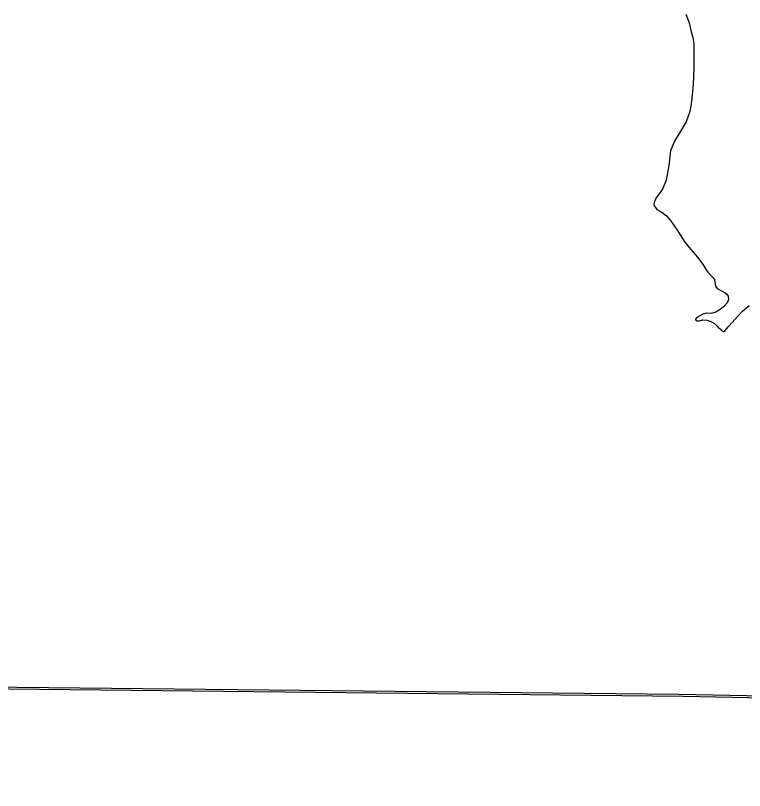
# Model space of a CAD drawing. Extents: x -939622 to -934245, y 1383184 to 1385301.
# Drawn here: x -935512.15 to -935505.71, y 1384262.6 to 1384269.45 of the extents above; entities that cross this region are included whole.
import ezdxf

# ---------------------------------------------------------------- set-up
doc = ezdxf.new("R2010")
doc.units = 0
for name, color, linetype in [('2', 7, 'Continuous'), ('9', 7, 'Continuous'), ('Level 2', 7, 'Continuous')]:
    doc.layers.add(name, color=color, linetype=linetype)

msp = doc.modelspace()

# ---------------------------------------------------------------- linework, layer by layer
at = {"layer": '2'}
for points in [[(-935506.2253, 1384269.4633), (-935506.1982, 1384269.386), (-935506.1836, 1384269.3192), (-935506.1648, 1384269.2587), (-935506.1565, 1384269.2023), (-935506.1544, 1384269.11), (-935506.1565, 1384268.9868), (-935506.1607, 1384268.8407), (-935506.1773, 1384268.6883), (-935506.1899, 1384268.6027), (-935506.2233, 1384268.5129), (-935506.2754, 1384268.4232), (-935506.3255, 1384268.3418), (-935506.3631, 1384268.2562), (-935506.3756, 1384268.1267), (-935506.4006, 1384267.9952), (-935506.432, 1384267.9159), (-935506.4633, 1384267.8741), (-935506.4904, 1384267.8366), (-935506.5071, 1384267.7948), (-935506.5092, 1384267.7739), (-935506.4841, 1384267.7363), (-935506.4382, 1384267.7134), (-935506.3965, 1384267.68), (-935506.3631, 1384267.6382), (-935506.2963, 1384267.5434), (-935506.2358, 1384267.4474), (-935506.1857, 1384267.3848), (-935506.1231, 1384267.3138), (-935506.073, 1384267.247), (-935506.0459, 1384267.2032), (-935506.0292, 1384267.1781), (-935505.9916, 1384267.1364), (-935505.9728, 1384267.1176), (-935505.9687, 1384267.0904), (-935505.9645, 1384267.0591), (-935505.9478, 1384267.0362), (-935505.9165, 1384267.0195), (-935505.8873, 1384267.0048), (-935505.8664, 1384266.9902), (-935505.8518, 1384266.9694), (-935505.8497, 1384266.9401), (-935505.8622, 1384266.9109), (-935505.8935, 1384266.8754), (-935505.9227, 1384266.8525)], [(-935506.2253, 1384269.4633), (-935506.1982, 1384269.386), (-935506.1836, 1384269.3192), (-935506.1648, 1384269.2587), (-935506.1565, 1384269.2023), (-935506.1544, 1384269.11), (-935506.1565, 1384268.9868), (-935506.1607, 1384268.8407), (-935506.1773, 1384268.6883), (-935506.1899, 1384268.6027), (-935506.2233, 1384268.5129), (-935506.2754, 1384268.4232), (-935506.3255, 1384268.3418), (-935506.3631, 1384268.2562), (-935506.3756, 1384268.1267), (-935506.4006, 1384267.9952), (-935506.432, 1384267.9159), (-935506.4633, 1384267.8741), (-935506.4904, 1384267.8366), (-935506.5071, 1384267.7948), (-935506.5092, 1384267.7739), (-935506.4841, 1384267.7363), (-935506.4382, 1384267.7134), (-935506.3965, 1384267.68), (-935506.3631, 1384267.6382), (-935506.2963, 1384267.5434), (-935506.2358, 1384267.4474), (-935506.1857, 1384267.3848), (-935506.1231, 1384267.3138), (-935506.073, 1384267.247), (-935506.0459, 1384267.2032), (-935506.0292, 1384267.1781), (-935505.9916, 1384267.1364), (-935505.9728, 1384267.1176), (-935505.9687, 1384267.0904), (-935505.9645, 1384267.0591), (-935505.9478, 1384267.0362), (-935505.9165, 1384267.0195), (-935505.8873, 1384267.0048), (-935505.8664, 1384266.9902), (-935505.8518, 1384266.9694), (-935505.8497, 1384266.9401), (-935505.8622, 1384266.9109), (-935505.8935, 1384266.8754), (-935505.9227, 1384266.8525)], [(-935505.9227, 1384266.8525), (-935505.9624, 1384266.8274), (-935506, 1384266.8149), (-935506.048, 1384266.8191), (-935506.0772, 1384266.8086), (-935506.1293, 1384266.7794), (-935506.1419, 1384266.7669), (-935506.1419, 1384266.7585), (-935506.1273, 1384266.7523), (-935506.1064, 1384266.7523), (-935506.0751, 1384266.7606), (-935506.0375, 1384266.7564), (-935506.0041, 1384266.746), (-935505.9749, 1384266.7293), (-935505.9499, 1384266.7042), (-935505.9353, 1384266.6875), (-935505.9227, 1384266.6792), (-935505.9081, 1384266.6625), (-935505.8935, 1384266.6562), (-935505.8789, 1384266.6667), (-935505.8518, 1384266.698), (-935505.8163, 1384266.7376), (-935505.7704, 1384266.7898), (-935505.7266, 1384266.8378), (-935505.6661, 1384266.8879)], [(-935505.9227, 1384266.8525), (-935505.9624, 1384266.8274), (-935506, 1384266.8149), (-935506.048, 1384266.8191), (-935506.0772, 1384266.8086), (-935506.1293, 1384266.7794), (-935506.1419, 1384266.7669), (-935506.1419, 1384266.7585), (-935506.1273, 1384266.7523), (-935506.1064, 1384266.7523), (-935506.0751, 1384266.7606), (-935506.0375, 1384266.7564), (-935506.0041, 1384266.746), (-935505.9749, 1384266.7293), (-935505.9499, 1384266.7042), (-935505.9353, 1384266.6875), (-935505.9227, 1384266.6792), (-935505.9081, 1384266.6625), (-935505.8935, 1384266.6562), (-935505.8789, 1384266.6667), (-935505.8518, 1384266.698), (-935505.8163, 1384266.7376), (-935505.7704, 1384266.7898), (-935505.7266, 1384266.8378), (-935505.6661, 1384266.8879)], [(-935498.3162, 1384263.2886), (-935506.287, 1384263.444), (-935514.0982, 1384263.5282), (-935522.1493, 1384263.4847)]]:
    msp.add_lwpolyline(points, dxfattribs=at)
at = {"layer": '9'}
for points in [[(-935506.2253, 1384269.4633), (-935506.1982, 1384269.386), (-935506.1836, 1384269.3192), (-935506.1648, 1384269.2587), (-935506.1565, 1384269.2023), (-935506.1544, 1384269.11), (-935506.1565, 1384268.9868), (-935506.1607, 1384268.8407), (-935506.1773, 1384268.6883), (-935506.1899, 1384268.6027), (-935506.2233, 1384268.5129), (-935506.2754, 1384268.4232), (-935506.3255, 1384268.3418), (-935506.3631, 1384268.2562), (-935506.3756, 1384268.1267), (-935506.4006, 1384267.9952), (-935506.432, 1384267.9159), (-935506.4633, 1384267.8741), (-935506.4904, 1384267.8366), (-935506.5071, 1384267.7948), (-935506.5092, 1384267.7739), (-935506.4841, 1384267.7363), (-935506.4382, 1384267.7134), (-935506.3965, 1384267.68), (-935506.3631, 1384267.6382), (-935506.2963, 1384267.5434), (-935506.2358, 1384267.4474), (-935506.1857, 1384267.3848), (-935506.1231, 1384267.3138), (-935506.073, 1384267.247), (-935506.0459, 1384267.2032), (-935506.0292, 1384267.1781), (-935505.9916, 1384267.1364), (-935505.9728, 1384267.1176), (-935505.9687, 1384267.0904), (-935505.9645, 1384267.0591), (-935505.9478, 1384267.0362), (-935505.9165, 1384267.0195), (-935505.8873, 1384267.0048), (-935505.8664, 1384266.9902), (-935505.8518, 1384266.9694), (-935505.8497, 1384266.9401), (-935505.8622, 1384266.9109), (-935505.8935, 1384266.8754), (-935505.9227, 1384266.8525)], [(-935506.2253, 1384269.4633), (-935506.1982, 1384269.386), (-935506.1836, 1384269.3192), (-935506.1648, 1384269.2587), (-935506.1565, 1384269.2023), (-935506.1544, 1384269.11), (-935506.1565, 1384268.9868), (-935506.1607, 1384268.8407), (-935506.1773, 1384268.6883), (-935506.1899, 1384268.6027), (-935506.2233, 1384268.5129), (-935506.2754, 1384268.4232), (-935506.3255, 1384268.3418), (-935506.3631, 1384268.2562), (-935506.3756, 1384268.1267), (-935506.4006, 1384267.9952), (-935506.432, 1384267.9159), (-935506.4633, 1384267.8741), (-935506.4904, 1384267.8366), (-935506.5071, 1384267.7948), (-935506.5092, 1384267.7739), (-935506.4841, 1384267.7363), (-935506.4382, 1384267.7134), (-935506.3965, 1384267.68), (-935506.3631, 1384267.6382), (-935506.2963, 1384267.5434), (-935506.2358, 1384267.4474), (-935506.1857, 1384267.3848), (-935506.1231, 1384267.3138), (-935506.073, 1384267.247), (-935506.0459, 1384267.2032), (-935506.0292, 1384267.1781), (-935505.9916, 1384267.1364), (-935505.9728, 1384267.1176), (-935505.9687, 1384267.0904), (-935505.9645, 1384267.0591), (-935505.9478, 1384267.0362), (-935505.9165, 1384267.0195), (-935505.8873, 1384267.0048), (-935505.8664, 1384266.9902), (-935505.8518, 1384266.9694), (-935505.8497, 1384266.9401), (-935505.8622, 1384266.9109), (-935505.8935, 1384266.8754), (-935505.9227, 1384266.8525)], [(-935505.9227, 1384266.8525), (-935505.9624, 1384266.8274), (-935506, 1384266.8149), (-935506.048, 1384266.8191), (-935506.0772, 1384266.8086), (-935506.1293, 1384266.7794), (-935506.1419, 1384266.7669), (-935506.1419, 1384266.7585), (-935506.1273, 1384266.7523), (-935506.1064, 1384266.7523), (-935506.0751, 1384266.7606), (-935506.0375, 1384266.7564), (-935506.0041, 1384266.746), (-935505.9749, 1384266.7293), (-935505.9499, 1384266.7042), (-935505.9353, 1384266.6875), (-935505.9227, 1384266.6792), (-935505.9081, 1384266.6625), (-935505.8935, 1384266.6562), (-935505.8789, 1384266.6667), (-935505.8518, 1384266.698), (-935505.8163, 1384266.7376), (-935505.7704, 1384266.7898), (-935505.7266, 1384266.8378), (-935505.6661, 1384266.8879)], [(-935505.9227, 1384266.8525), (-935505.9624, 1384266.8274), (-935506, 1384266.8149), (-935506.048, 1384266.8191), (-935506.0772, 1384266.8086), (-935506.1293, 1384266.7794), (-935506.1419, 1384266.7669), (-935506.1419, 1384266.7585), (-935506.1273, 1384266.7523), (-935506.1064, 1384266.7523), (-935506.0751, 1384266.7606), (-935506.0375, 1384266.7564), (-935506.0041, 1384266.746), (-935505.9749, 1384266.7293), (-935505.9499, 1384266.7042), (-935505.9353, 1384266.6875), (-935505.9227, 1384266.6792), (-935505.9081, 1384266.6625), (-935505.8935, 1384266.6562), (-935505.8789, 1384266.6667), (-935505.8518, 1384266.698), (-935505.8163, 1384266.7376), (-935505.7704, 1384266.7898), (-935505.7266, 1384266.8378), (-935505.6661, 1384266.8879)]]:
    msp.add_lwpolyline(points, dxfattribs=at)
at = {"layer": 'Level 2'}
msp.add_lwpolyline([(-935520.0575, 1384263.4671), (-935514.1104, 1384263.5171), (-935506.2493, 1384263.4295), (-935498.3157, 1384263.2671), (-935490.3438, 1384263.2134), (-935490.3491, 1384263.1201), (-935482.8081, 1384262.8675), (-935475.0814, 1384262.5959)], dxfattribs=at)

doc.saveas('drawing.dxf')
